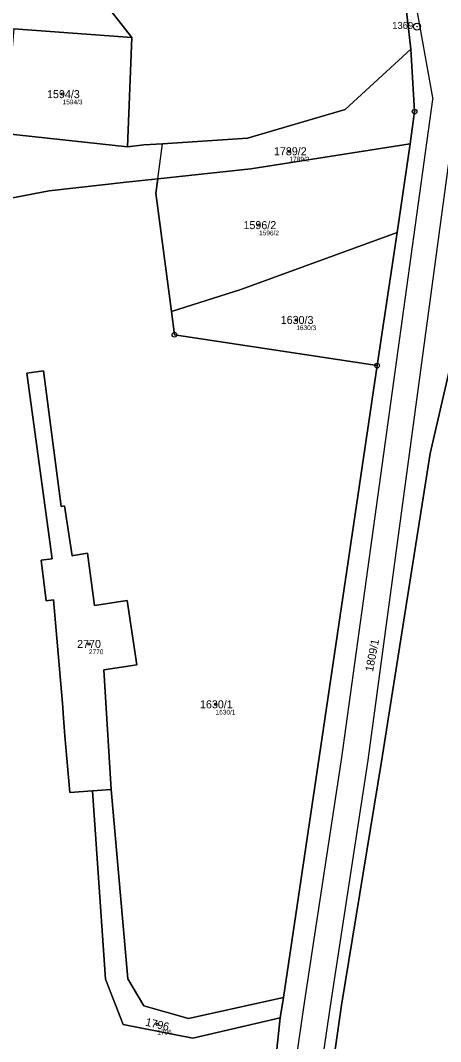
# Model space of a CAD drawing. Extents: x -653098 to -649479, y -997642 to -992666.
# Drawn here: x -650532.3 to -650443.1, y -996567.1 to -996350.3 of the extents above; entities that cross this region are included whole.
import ezdxf

# ---------------------------------------------------------------- set-up
doc = ezdxf.new("R2010")
doc.units = 0
for name, color, linetype in [('Definiční body', 7, 'Continuous'), ('Hranice parcel', 7, 'Continuous'), ('Parcelní čísla', 7, 'Continuous'), ('Polygon parcely', 7, 'Continuous'), ('Vnitřní kresba', 7, 'Continuous'), ('Značky bodu BP', 7, 'Continuous')]:
    doc.layers.add(name, color=color, linetype=linetype)

msp = doc.modelspace()

# ---------------------------------------------------------------- linework, layer by layer
at = {"layer": 'Definiční body'}
for centre in [(-650523.35, -996365.99), (-650475.17, -996378.12), (-650481.63, -996393.8), (-650473.72, -996413.93), (-650517.76, -996482.72), (-650490.87, -996495.54), (-650503.25, -996563.48)]:
    msp.add_circle(centre, 0.25, dxfattribs=at)
at = {"layer": 'Hranice parcel'}
for p, q in [((-650508.63, -996353.93), (-650551.45, -996299.47)), ((-650533.69, -996352.11), (-650508.63, -996353.93)), ((-650509.6, -996377.15), (-650508.63, -996353.93)), ((-650535.68, -996374.38), (-650509.6, -996377.15)), ((-650452.31, -996395.34), (-650449.54, -996376.52)), ((-650456.56, -996423.62), (-650452.31, -996395.34)), ((-650513.07, -996513.65), (-650517, -996513.92)), ((-650477.18, -996562.12), (-650476.42, -996557.78))]:
    msp.add_line(p, q, dxfattribs=at)
for points in [[(-650470.33, -996614.9), (-650469.94, -996600.07), (-650464.11, -996559.44), (-650455.66, -996507.68), (-650445.27, -996442.3), (-650439.74, -996418.34), (-650437.04, -996362.07), (-650438.48, -996337.84), (-650438.76, -996337.37), (-650447.71, -996316.42)], [(-650449.42, -996356.46), (-650450.98, -996342.76), (-650451.14, -996341.4), (-650452.04, -996339.37), (-650462.16, -996316.93)], [(-650509.6, -996377.15), (-650506.12, -996376.78), (-650502.17, -996376.51), (-650484.06, -996375.37), (-650463.33, -996369.25), (-650449.42, -996356.46)], [(-650449.54, -996376.52), (-650448.6, -996369.71), (-650449.42, -996356.46)], [(-650449.54, -996376.52), (-650483.36, -996381.86), (-650503.13, -996383.96)], [(-650503.13, -996383.96), (-650509.86, -996384.68), (-650526.23, -996386.52), (-650534.69, -996388.12)], [(-650503.13, -996383.96), (-650503.52, -996387.03), (-650500.24, -996412.16)], [(-650500.24, -996412.16), (-650485.5, -996407.49), (-650452.31, -996395.34)], [(-650456.56, -996423.62), (-650499.6, -996417.07), (-650500.24, -996412.16)], [(-650476.42, -996557.78), (-650468.82, -996506.32), (-650456.56, -996423.62)], [(-650517, -996513.92), (-650521.79, -996514.23), (-650522.86, -996502.25), (-650523.22, -996497.48), (-650523.32, -996496.12), (-650525.32, -996473.37), (-650526.87, -996473.56), (-650527.89, -996464.92), (-650525.54, -996464.64), (-650530.94, -996425.21), (-650527.42, -996424.75), (-650523.63, -996453.52), (-650522.98, -996453.42), (-650521.35, -996463.99), (-650521.05, -996463.95), (-650518.04, -996463.45), (-650516.58, -996474.58), (-650509.66, -996473.52), (-650507.57, -996487.12), (-650514.57, -996488.23), (-650513.07, -996513.65)], [(-650477.18, -996562.12), (-650495.7, -996566.45), (-650510.51, -996563.48), (-650514.24, -996553.86), (-650517, -996513.92)], [(-650513.07, -996513.65), (-650509.52, -996553.81), (-650506.09, -996559.52), (-650496.62, -996562.23), (-650476.42, -996557.78)], [(-650481.83, -996615.01), (-650481.32, -996601.31), (-650477.18, -996562.12)]]:
    msp.add_lwpolyline(points, dxfattribs=at)
at = {"layer": 'Polygon parcely'}
for points in [[(-650542.76, -996351.46), (-650533.69, -996352.11), (-650508.63, -996353.93), (-650551.45, -996299.47), (-650554.94, -996294.79), (-650547.58, -996351.32)], [(-650463.33, -996369.25), (-650449.42, -996356.46), (-650450.98, -996342.76), (-650451.14, -996341.4), (-650452.04, -996339.37), (-650462.16, -996316.93), (-650495.46, -996314.86), (-650504.7, -996297.13), (-650525.04, -996311.76), (-650540.55, -996309.66), (-650551.45, -996299.47), (-650508.63, -996353.93), (-650509.6, -996377.15), (-650506.12, -996376.78), (-650502.17, -996376.51), (-650484.06, -996375.37)], [(-650509.6, -996377.15), (-650508.63, -996353.93), (-650533.69, -996352.11), (-650535.68, -996374.38)], [(-650534.69, -996388.12), (-650526.23, -996386.52), (-650509.86, -996384.68), (-650503.13, -996383.96), (-650483.36, -996381.86), (-650449.54, -996376.52), (-650448.6, -996369.71), (-650449.42, -996356.46), (-650463.33, -996369.25), (-650484.06, -996375.37), (-650502.17, -996376.51), (-650506.12, -996376.78), (-650509.6, -996377.15), (-650535.68, -996374.38), (-650536.9, -996388.58), (-650535.73, -996388.34)], [(-650503.13, -996383.96), (-650503.52, -996387.03), (-650500.24, -996412.16), (-650485.5, -996407.49), (-650452.31, -996395.34), (-650449.54, -996376.52), (-650483.36, -996381.86)], [(-650452.31, -996395.34), (-650485.5, -996407.49), (-650500.24, -996412.16), (-650499.6, -996417.07), (-650456.56, -996423.62)], [(-650517, -996513.92), (-650513.07, -996513.65), (-650514.57, -996488.23), (-650507.57, -996487.12), (-650509.66, -996473.52), (-650516.58, -996474.58), (-650518.04, -996463.45), (-650521.05, -996463.95), (-650521.35, -996463.99), (-650522.98, -996453.42), (-650523.63, -996453.52), (-650527.42, -996424.75), (-650530.94, -996425.21), (-650525.54, -996464.64), (-650527.89, -996464.92), (-650526.87, -996473.56), (-650525.32, -996473.37), (-650523.32, -996496.12), (-650523.22, -996497.48), (-650522.86, -996502.25), (-650521.79, -996514.23)], [(-650476.42, -996557.78), (-650496.62, -996562.23), (-650506.09, -996559.52), (-650509.52, -996553.81), (-650513.07, -996513.65), (-650517, -996513.92), (-650514.24, -996553.86), (-650510.51, -996563.48), (-650495.7, -996566.45), (-650477.18, -996562.12)]]:
    msp.add_lwpolyline(points, close=True, dxfattribs=at)
for points in [[(-650450.98, -996342.76), (-650449.42, -996356.46), (-650448.6, -996369.71), (-650449.54, -996376.52), (-650452.31, -996395.34), (-650456.56, -996423.62), (-650468.82, -996506.32), (-650476.42, -996557.78), (-650477.18, -996562.12), (-650481.32, -996601.31), (-650481.83, -996615.01), (-650479.31, -996614.98), (-650478.1, -996614.97), (-650472.44, -996614.92), (-650470.33, -996614.9), (-650469.94, -996600.07), (-650464.11, -996559.44), (-650455.66, -996507.68), (-650445.27, -996442.3), (-650439.74, -996418.34), (-650437.04, -996362.07), (-650438.48, -996337.84)], [(-650481.32, -996601.31), (-650477.18, -996562.12), (-650495.7, -996566.45), (-650510.51, -996563.48), (-650514.24, -996553.86), (-650517, -996513.92), (-650521.79, -996514.23), (-650522.86, -996502.25), (-650523.22, -996497.48), (-650523.32, -996496.12), (-650525.32, -996473.37), (-650526.87, -996473.56), (-650527.89, -996464.92), (-650525.54, -996464.64), (-650530.94, -996425.21), (-650527.42, -996424.75), (-650523.63, -996453.52), (-650522.98, -996453.42), (-650521.35, -996463.99), (-650521.05, -996463.95), (-650518.04, -996463.45), (-650516.58, -996474.58), (-650509.66, -996473.52), (-650507.57, -996487.12), (-650514.57, -996488.23), (-650513.07, -996513.65), (-650509.52, -996553.81), (-650506.09, -996559.52), (-650496.62, -996562.23), (-650476.42, -996557.78), (-650468.82, -996506.32), (-650456.56, -996423.62), (-650499.6, -996417.07), (-650500.24, -996412.16), (-650503.52, -996387.03), (-650503.13, -996383.96), (-650509.86, -996384.68), (-650526.23, -996386.52), (-650534.69, -996388.12)], [(-650439.74, -996418.34), (-650445.27, -996442.3), (-650455.66, -996507.68), (-650464.11, -996559.44), (-650469.94, -996600.07), (-650470.33, -996614.9), (-650470.86, -996633.39), (-650470.03, -996645.16), (-650469.32, -996649.57), (-650470.27, -996637.14), (-650470.08, -996634.8), (-650466.97, -996617.26), (-650464.81, -996617.72), (-650463.71, -996612.12), (-650461.01, -996613.03), (-650453.99, -996611.82), (-650444.95, -996607.98), (-650400.55, -996586.86)]]:
    msp.add_lwpolyline(points, dxfattribs=at)
at = {"layer": 'Vnitřní kresba'}
for p, q in [((-650449.41, -996340.84), (-650444.72, -996367.14)), ((-650458.48, -996507.39), (-650438.96, -996363.34)), ((-650464.05, -996506.81), (-650444.72, -996367.14)), ((-650503.13, -996383.96), (-650502.17, -996376.51)), ((-650471.89, -996558.39), (-650464.05, -996506.81)), ((-650466.39, -996559.13), (-650458.48, -996507.39)), ((-650478.04, -996600.95), (-650471.89, -996558.39)), ((-650472.52, -996600.35), (-650466.39, -996559.13))]:
    msp.add_line(p, q, dxfattribs=at)
at = {"layer": 'Značky bodu BP'}
for centre, radius in [((-650448.1, -996351.65), 0.75), ((-650448.1, -996351.65), 0.03), ((-650448.6, -996369.71), 0.5), ((-650448.6, -996369.71), 0.0303), ((-650499.6, -996417.07), 0.5), ((-650499.6, -996417.07), 0.0303), ((-650456.56, -996423.62), 0.5), ((-650456.56, -996423.62), 0.0303)]:
    msp.add_circle(centre, radius, dxfattribs=at)

# ---------------------------------------------------------------- texts
at = {"layer": 'Definiční body'}
for s, p in [('1594/3', (-650523.35, -996368.15)), ('1789/2', (-650475.17, -996380.28)), ('1596/2', (-650481.63, -996395.96)), ('1630/3', (-650473.72, -996416.09)), ('2770', (-650517.76, -996484.88)), ('1630/1', (-650490.87, -996497.7)), ('1796', (-650503.25, -996565.64))]:
    msp.add_text(s, height=1, dxfattribs=at).set_placement(p)
at = {"layer": 'Parcelní čísla'}
for s, p in [('1594/3', (-650526.66, -996366.84)), ('1789/2', (-650478.47, -996378.97)), ('1596/2', (-650484.94, -996394.65)), ('1630/3', (-650477.03, -996414.78)), ('2770', (-650520.27, -996483.57)), ('1630/1', (-650494.18, -996496.39))]:
    msp.add_text(s, height=1.7, dxfattribs=at).set_placement(p)
for s, rotation, p in [('1809/1', 79, (-650457.45, -996488.71)), ('1796', 347, (-650505.88, -996563.74))]:
    msp.add_text(s, height=1.7, rotation=rotation, dxfattribs=at).set_placement(p)
at = {"layer": 'Značky bodu BP'}
msp.add_text('1369', height=1.5, dxfattribs=at).set_placement((-650453.35, -996352.15))

doc.saveas('drawing.dxf')
